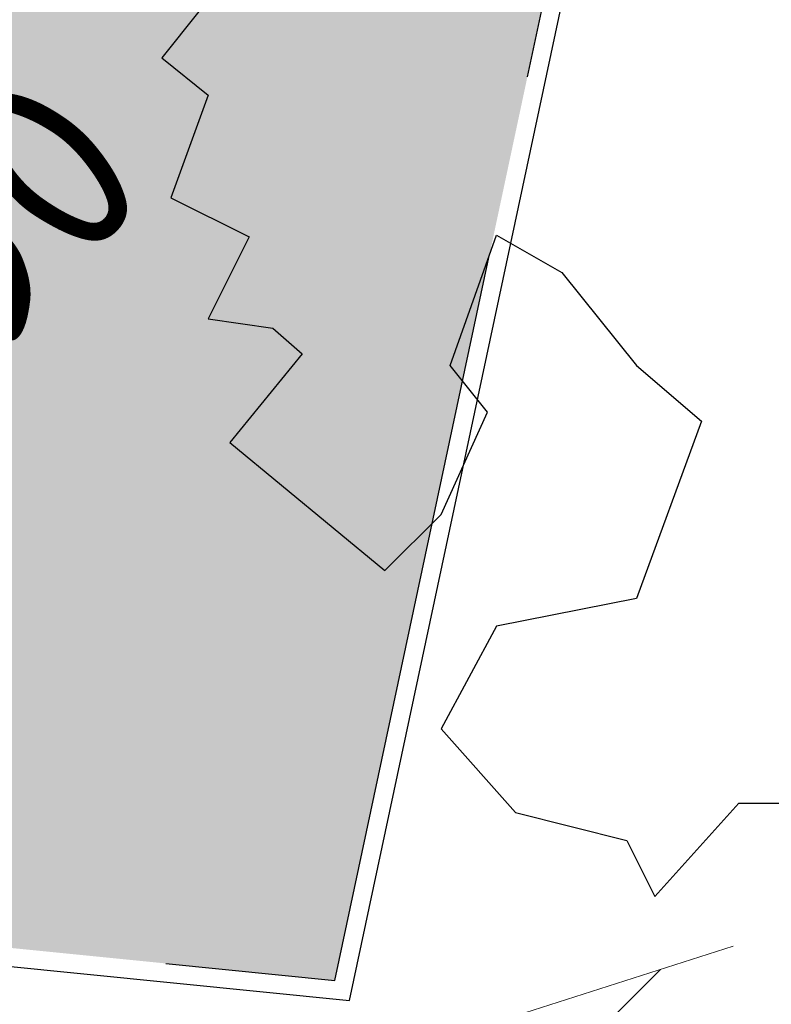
# Model space of a CAD drawing. Header units: metres. Extents: x 174282 to 175177, y 462028 to 462851.
# Tile 53 of 636: x 174580.14 to 174584.21, y 462407.22 to 462412.55. Entities that reach past the tile are written whole.
import ezdxf
from ezdxf.enums import TextEntityAlignment as Align

# ---------------------------------------------------------------- set-up
doc = ezdxf.new("R2010")
doc.units = ezdxf.units.M
doc.linetypes.add('NLCS-HIDDEN', pattern=[4, 2, -2])
doc.linetypes.add('VH-OPSLUITBAND_100X200', pattern=[16, 8, -2, 4, -2])
doc.layers.add('N-WE-GR-BOOM-1E-GROOTTE-S', color=7, linetype='Continuous', lineweight=25, true_color=0x00cc00)
doc.layers.add('N-WE-GR-GRAS_BERM-NECTAR-ONDER-MAAIMES-V', color=7, linetype='Continuous', lineweight=25, true_color=0xc4ff8a)
for name, color, linetype, lineweight in [('N-WE-GW-NAP-T20', 90, 'Continuous', 25), ('N-WE-KL-TRACE_WENSTRACE-A', 1, 'Continuous', 20), ('N-WE-KL-TRACE_WENSTRACE-G', 7, 'NLCS-HIDDEN', 20), ('N-WE-VH-KANTOPSLUITING_ACHTERKANTBAND-G', 50, 'Continuous', 25), ('N-WE-VH-KANTOPSLUITING_OPSLUITBAND_100X200-G', 152, 'VH-OPSLUITBAND_100X200', 25)]:
    doc.layers.add(name, color=color, linetype=linetype, lineweight=lineweight)
doc.styles.add('NLCS-ISO-M500-T20', font='NLCS-ISO.ttf', dxfattribs={"height": 1})

# ---------------------------------------------------------------- blocks, each defined once
blk = doc.blocks.new('SGR-BOOM_1EGROOTTE')
at = {"linetype": 'Continuous', "flags": 128}
blk.add_lwpolyline([(167860.077668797, 467734.7164489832), (167859.8756317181, 467734.4651002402), (167860.126980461, 467734.2630631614), (167859.9249636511, 467733.7078122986), (167860.3487980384, 467733.4959304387), (167860.1270612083, 467733.0523828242), (167860.4786053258, 467733.0031248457), (167860.6371384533, 467732.864022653), (167860.2443994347, 467732.3829941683), (167861.0848543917, 467731.6906366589), (167861.3887363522, 467731.9929163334), (167861.6400345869, 467732.5481704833), (167861.4379639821, 467732.7994922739), (167861.6892521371, 467733.5058761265), (167862.0440918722, 467733.30384595), (167862.4482331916, 467732.7995596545), (167862.7997940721, 467732.4989664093), (167862.4483172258, 467731.5395978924), (167861.6893932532, 467731.3900602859), (167861.3888137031, 467730.8331601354), (167861.7929516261, 467730.3797979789), (167862.3958378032, 467730.2287084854), (167862.4714127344, 467730.0775838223), (167862.5469876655, 467729.9264591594), (167863.0019858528, 467730.4308027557), (167863.6065046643, 467730.4308430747)], dxfattribs=at)

msp = doc.modelspace()

# ---------------------------------------------------------------- hatches: boundary and pattern name
at = {"layer": 'N-WE-GR-GRAS_BERM-NECTAR-ONDER-MAAIMES-V'}
h = msp.add_hatch(color=256, dxfattribs=at)
h.dxf.hatch_style = 1
edge = h.paths.add_edge_path()
edge.add_arc((174545.2341513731, 462437.9265072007), 0.500000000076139, 51.14190794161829, 133.9449492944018)
edge.add_line((174544.8871679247, 462438.2865106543), (174544.0943693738, 462437.5223847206))
edge.add_arc((174545.4823031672, 462436.0823709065), 1.999999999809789, 133.9449492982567, 195.3995304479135)
edge.add_line((174543.5541080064, 462435.5512744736), (174547.1538084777, 462422.4822259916))
edge.add_arc((174547.4430377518, 462422.5618904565), 0.2999999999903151, 195.3995304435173, 354.1133359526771)
edge.add_line((174547.7414557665, 462422.5311221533), (174549.0201430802, 462434.9329542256))
edge.add_arc((174548.0254163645, 462435.0355152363), 0.9999999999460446, 354.1133359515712, 411.1419079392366)
edge.add_line((174548.6528100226, 462435.8142174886), (174545.5478482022, 462438.3158583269))
edge = h.paths.add_edge_path()
edge.add_line((174551.2491636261, 462414.5660556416), (174552.6818988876, 462424.0298688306))
edge.add_arc((174553.0770620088, 462424.0061910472), 0.3958718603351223, -2.927757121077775, 176.5709933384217, ccw=False)
edge.add_arc((174582.2729586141, 462423.7452152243), 28.80154773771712, 179.5210513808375, 198.3396188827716)
edge.add_arc((174555.4106991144, 462414.8346276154), 0.5000000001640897, 197.6724414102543, 229.4695487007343)
edge.add_line((174555.0857730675, 462414.454597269), (174557.5842287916, 462412.3178394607))
edge.add_arc((174557.3892427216, 462412.0898472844), 0.2999999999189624, -99.81814854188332, 49.461898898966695, ccw=False)
edge.add_line((174557.3380862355, 462411.794241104), (174552.484996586, 462412.6340984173))
edge.add_arc((174552.5361530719, 462412.9297045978), 0.2999999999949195, 211.8943372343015, 260.1818514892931, ccw=False)
edge.add_line((174552.2814458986, 462412.7711982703), (174551.2910765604, 462414.362643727))
edge.add_arc((174551.5457837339, 462414.5211500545), 0.3000000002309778, 171.3913108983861, 211.8943372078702, ccw=False)
edge = h.paths.add_edge_path()
edge.add_line((174550.587132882, 462443.1481733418), (174543.4870626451, 462451.9505753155))
edge.add_arc((174547.3788342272, 462455.0897016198), 5.000000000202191, 174.0650632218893, 218.8898558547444, ccw=False)
edge.add_line((174542.4056344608, 462455.606696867), (174542.8085580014, 462459.4825917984))
edge.add_arc((174537.835358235, 462459.9995870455), 5.000000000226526, 354.0650632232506, 416.3154965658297)
edge.add_line((174540.608455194, 462464.1601078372), (174532.8104813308, 462469.3576633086))
edge.add_arc((174532.9768671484, 462469.607294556), 0.2999999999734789, 79.1407004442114, 236.3154965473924, ccw=False)
edge.add_line((174533.0333865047, 462469.901922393), (174537.5634276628, 462469.0329107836))
edge.add_arc((174536.9982340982, 462466.0866324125), 3.000000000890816, 53.14618701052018, 79.14070041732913, ccw=False)
edge.add_arc((174552.7099352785, 462487.0478239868), 23.1959749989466, 233.1461870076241, 251.2106878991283)
edge.add_arc((174544.5945863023, 462463.1945586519), 1.999999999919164, 12.98445058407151, 71.21068790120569, ccw=False)
edge.add_line((174546.5434484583, 462463.6439318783), (174551.2006077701, 462443.4465524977))
edge.add_arc((174550.8595568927, 462443.3679121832), 0.3500000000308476, -141.1101441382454, 12.984450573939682, ccw=False)
edge = h.paths.add_edge_path()
edge.add_line((174541.4398579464, 462443.2272566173), (174540.0966823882, 462443.9203468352))
edge.add_arc((174539.6381239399, 462443.0316825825), 1.000000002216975, 62.7058742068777, 79.40120678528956)
edge.add_line((174539.822054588, 462444.0146218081), (174525.6986390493, 462440.1245095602))
edge.add_line((174525.6986390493, 462440.1245095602), (174525.8742157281, 462439.4870620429))
edge.add_arc((174525.7489984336, 462439.2144439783), 0.2999999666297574, 58.35302477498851, 65.33001856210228, ccw=False)
edge.add_arc((174523.275237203, 462435.2181318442), 5.00000000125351, 36.67378437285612, 58.24869546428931, ccw=False)
edge.add_line((174527.2854822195, 462438.2044230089), (174529.8413330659, 462434.7722076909))
edge.add_line((174529.8413330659, 462434.7722076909), (174532.414519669, 462419.3782981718))
edge.add_arc((174537.3460972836, 462420.2026416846), 4.999999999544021, 189.4896072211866, 222.3143868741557)
edge.add_line((174533.6487868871, 462416.8366506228), (174536.041586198, 462414.2083246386))
edge.add_arc((174536.1894786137, 462414.3429642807), 0.1999999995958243, 222.3143868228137, 279.2963053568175)
edge.add_line((174536.2217866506, 462414.1455910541), (174537.7011983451, 462414.3877560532))
edge.add_line((174537.7011983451, 462414.3877560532), (174545.7373044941, 462416.6011976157))
edge.add_line((174545.7373044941, 462416.6011976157), (174547.4304322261, 462418.0853446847))
edge.add_arc((174547.6941016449, 462417.7845483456), 0.3999999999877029, -13.743846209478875, 131.2368732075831, ccw=False)
edge.add_line((174548.0826486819, 462417.6895157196), (174547.9666485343, 462417.2152416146))
edge.add_line((174547.9666485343, 462417.2152416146), (174548.5595503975, 462417.3785487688))
edge.add_line((174548.5595503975, 462417.3785487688), (174541.4398579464, 462443.2272566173))
edge = h.paths.add_edge_path()
edge.add_line((174539.4098330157, 462461.6532551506), (174540.1268034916, 462449.4887377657))
edge.add_arc((174540.0761624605, 462448.9913088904), 0.5000000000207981, 46.47371317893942, 84.18699790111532, ccw=False)
edge.add_line((174540.4205061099, 462449.3538381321), (174544.7310807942, 462445.2594952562))
edge.add_arc((174543.0093625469, 462443.4468490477), 2.500000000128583, -6.62442071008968, 46.47371317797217, ccw=False)
edge.add_line((174545.4926717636, 462443.1584477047), (174545.3544786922, 462441.9685221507))
edge.add_arc((174544.8578168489, 462442.0262024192), 0.4999999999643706, 242.7058741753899, 353.3755792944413, ccw=False)
edge.add_line((174544.628537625, 462441.581870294), (174540.0966823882, 462443.9203468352))
edge.add_arc((174539.6381239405, 462443.0316825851), 0.9999999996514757, 62.70587417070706, 104.6029055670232)
edge.add_line((174539.3860055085, 462443.9993789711), (174531.1437995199, 462441.8519987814))
edge.add_arc((174530.891681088, 462442.8196951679), 1.000000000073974, 241.1234153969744, 284.60290555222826, ccw=False)
edge.add_line((174530.4087565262, 462441.9440332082), (174523.0662348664, 462445.9934086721))
edge.add_line((174523.0662348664, 462445.9934086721), (174528.3611719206, 462426.7253957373))
edge.add_line((174528.3611719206, 462426.7253957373), (174527.3130961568, 462431.8352129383))
edge.add_line((174527.3130961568, 462431.8352129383), (174525.458224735, 462439.1406153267))
edge.add_arc((174525.7489984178, 462439.2144439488), 0.3000000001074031, 58.43193761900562, 194.2465781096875, ccw=False)
edge.add_arc((174523.27523886, 462435.2181296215), 4.999999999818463, 36.67381614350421, 58.253459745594, ccw=False)
edge.add_line((174527.2854822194, 462438.204423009), (174529.8413330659, 462434.772207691))
edge.add_line((174529.8413330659, 462434.772207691), (174532.414519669, 462419.3782981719))
edge.add_arc((174537.3460972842, 462420.2026416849), 5.000000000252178, 189.4896072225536, 222.3143868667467)
edge.add_line((174533.6487868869, 462416.8366506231), (174536.041586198, 462414.2083246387))
edge.add_arc((174536.1894786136, 462414.3429642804), 0.1999999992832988, 222.3143867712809, 279.2963054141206)
edge.add_line((174536.2217866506, 462414.1455910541), (174544.4776123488, 462415.4969877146))
edge.add_line((174544.4776123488, 462415.4969877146), (174547.4304322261, 462418.0853446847))
edge.add_arc((174547.6941016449, 462417.7845483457), 0.3999999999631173, -13.743846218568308, 131.236873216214, ccw=False)
edge.add_line((174548.0826486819, 462417.6895157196), (174547.1767442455, 462413.9856668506))
edge.add_arc((174543.2912738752, 462414.9359931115), 4.000000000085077, 301.2731890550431, 346.25615378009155, ccw=False)
edge.add_line((174545.3677507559, 462411.5171857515), (174538.2111207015, 462407.1704720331))
edge.add_arc((174536.1346438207, 462410.589279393), 4.000000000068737, 231.7596892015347, 301.2731890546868, ccw=False)
edge.add_line((174533.6587992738, 462407.4475929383), (174535.183343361, 462401.8998527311))
edge.add_line((174535.183343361, 462401.8998527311), (174552.1531450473, 462406.5071715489))
edge.add_arc((174567.2452533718, 462350.9195086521), 57.60000000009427, 84.2953656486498, 105.1897044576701, ccw=False)
edge.add_line((174572.9707068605, 462408.2342465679), (174581.8471720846, 462407.3475324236))
edge.add_line((174581.8471720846, 462407.3475324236), (174588.2739796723, 462437.4740116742))
edge.add_line((174588.2739796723, 462437.4740116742), (174584.7334994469, 462438.1327567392))
edge.add_arc((174494.4252776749, 462426.4793014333), 91.0570037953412, 7.222825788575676, 7.352867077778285, ccw=False)
edge.add_arc((174285.7075657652, 462400.0276412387), 301.4442030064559, 7.0862782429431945, 7.222825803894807, ccw=False)
edge.add_arc((174579.863561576, 462436.6022445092), 5.023136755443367, 5.007509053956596, 7.006190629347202, ccw=False)
edge.add_arc((174139.7178435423, 462397.4088790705), 446.9104171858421, 4.963180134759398, 5.087647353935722, ccw=False)
edge.add_arc((174495.8618035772, 462428.3368312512), 89.42606998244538, 4.180695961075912, 4.963180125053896, ccw=False)
edge.add_arc((174594.3557659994, 462435.5364131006), 9.330674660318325, 184.1806959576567, 186.8977991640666)
edge.add_arc((174125.3297879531, 462379.0162685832), 463.088520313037, 6.772055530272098, 6.870782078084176, ccw=False)
edge.add_arc((174222.3419163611, 462390.3627618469), 365.4152980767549, 6.746923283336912, 6.799072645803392, ccw=False)
edge.add_arc((173850.0782839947, 462346.3227277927), 740.274920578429, 6.710288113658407, 6.746923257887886, ccw=False)
edge.add_arc((174580.8541123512, 462432.3021904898), 4.458517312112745, 0.6286160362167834, 6.710288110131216, ccw=False)
edge.add_arc((174579.4262275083, 462432.2865239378), 5.886488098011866, -4.663636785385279, 0.6286160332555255, ccw=False)
edge.add_arc((174577.5969140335, 462432.435752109), 7.721878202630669, 351.31915493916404, 355.3363632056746, ccw=False)
edge.add_arc((174579.6455379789, 462432.1229694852), 5.649514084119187, 346.6222375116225, 351.3191549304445, ccw=False)
edge.add_arc((123232.9284058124, 474643.578768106), 52784.48062062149, 346.6214618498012, 346.62223751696, ccw=False)
edge.add_arc((157323.1515707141, 466535.6350160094), 17743.33241854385, 346.6200695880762, 346.6214620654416, ccw=False)
edge.add_line((174584.8766336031, 462429.7011188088), (174584.5873511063, 462428.4849485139))
edge.add_arc((176532.6255951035, 461965.1309514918), 2002.386058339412, 166.6204355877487, 166.6631776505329)
edge.add_arc((168218.8743555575, 463937.8011602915), 6542.19633656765, 346.63526553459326, 346.6483477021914, ccw=False)
edge.add_arc((173981.19539988, 462568.77010176), 619.4782226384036, 346.60817536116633, 346.6352655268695, ccw=False)
edge.add_arc((174190.4281524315, 462518.9553771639), 404.3971878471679, 346.5746420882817, 346.6081753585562, ccw=False)
edge.add_arc((174567.033430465, 462429.0591884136), 17.21136657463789, 346.1002660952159, 346.5746420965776, ccw=False)
edge.add_arc((174496.9775801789, 462446.3959132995), 89.38050256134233, 345.8921008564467, 346.10026611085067, ccw=False)
edge.add_arc((174446.8588524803, 462458.9922134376), 141.0579022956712, 345.56095787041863, 345.8921008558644, ccw=False)
edge.add_arc((173585.3563143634, 462680.8143188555), 1030.659874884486, 345.4384521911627, 345.5609578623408, ccw=False)
edge.add_arc((160080.1993449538, 466188.9673971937), 14984.02516034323, 345.4359098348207, 345.43845219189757, ccw=False)
edge.add_arc((166389.855084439, 464549.6473546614), 8464.889807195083, 345.4325346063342, 345.4359098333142, ccw=False)
edge.add_arc((173184.7645347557, 462783.8255942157), 1444.282929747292, 345.38128449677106, 345.4325345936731, ccw=False)
edge.add_arc((174796.5447620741, 462362.8608925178), 221.5648215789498, 165.2398709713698, 165.5778528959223)
edge.add_arc((185568.6729475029, 459644.9069982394), 11331.28888895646, 165.8339578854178, 165.8403118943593)
edge.add_arc((174843.8199463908, 462350.6845570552), 270.380061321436, 165.8403119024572, 165.9901149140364)
edge.add_arc((174118.3929486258, 462531.6867637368), 477.2870624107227, 345.87736448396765, 345.9901148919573, ccw=False)
edge.add_arc((174572.8220034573, 462417.3512001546), 8.695142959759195, 341.42941602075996, 345.8773644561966, ccw=False)
edge.add_arc((174571.1127442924, 462417.9254526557), 10.49828821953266, 337.3816059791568, 341.4294160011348, ccw=False)
edge.add_arc((174575.4026073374, 462416.1381389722), 5.850986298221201, 331.58830084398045, 337.38160596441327, ccw=False)
edge.add_arc((174577.4578097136, 462415.0263527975), 3.514337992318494, 322.37020783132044, 331.58830084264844, ccw=False)
edge.add_arc((174576.0723104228, 462415.8554088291), 5.121302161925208, 321.0209260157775, 324.4889427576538, ccw=False)
edge.add_arc((174573.354024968, 462418.0549896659), 8.618048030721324, 318.80818228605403, 321.0209259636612, ccw=False)
edge.add_arc((174530.7646018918, 462455.3284692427), 65.21461363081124, 318.0038422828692, 318.80818221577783, ccw=False)
edge.add_arc((174569.2046773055, 462420.7215373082), 13.49151303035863, 315.3580223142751, 318.0038422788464, ccw=False)
edge.add_arc((174560.471251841, 462429.3464945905), 25.76598281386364, 313.4435512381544, 315.35802230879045, ccw=False)
edge.add_arc((174575.4457815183, 462413.5354646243), 3.989270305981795, 304.03003057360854, 313.44355122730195, ccw=False)
edge.add_arc((174574.5625599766, 462414.8434151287), 5.567501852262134, 296.0642217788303, 304.030030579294, ccw=False)
edge.add_arc((174575.1174929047, 462413.7088633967), 4.304506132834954, 286.1543949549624, 296.0642217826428, ccw=False)
edge.add_arc((174574.1765331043, 462416.9573170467), 7.686496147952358, 278.74257405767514, 286.1543949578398, ccw=False)
edge.add_arc((174572.9511915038, 462424.9253577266), 15.74820405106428, 274.58724143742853, 278.7425740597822, ccw=False)
edge.add_arc((174573.8153613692, 462414.1547348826), 4.942968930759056, 267.16669716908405, 274.58724142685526, ccw=False)
edge.add_arc((174574.4518685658, 462427.0158537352), 17.81982877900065, 264.9244824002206, 267.16669716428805, ccw=False)
edge.add_arc((174573.3119835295, 462414.1817583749), 4.935212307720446, 260.66312029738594, 264.9244824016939, ccw=False)
edge.add_arc((174574.5894329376, 462421.9513151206), 12.8090861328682, 257.493590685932, 260.6631203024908, ccw=False)
edge.add_arc((174569.1434365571, 462397.3990108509), 12.33996000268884, 77.49359068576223, 80.72282114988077)
edge.add_arc((174561.8523624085, 462352.7636040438), 57.56693539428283, 80.72282115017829, 81.78133052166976)
edge.add_arc((174566.6095240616, 462385.699993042), 24.28876977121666, 81.78133052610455, 83.41095261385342)
edge.add_arc((174565.7447659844, 462378.2135734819), 31.82496804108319, 83.41095260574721, 84.8089557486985)
edge.add_arc((174567.1182063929, 462393.3313227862), 16.64495873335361, 84.80895573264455, 86.74208400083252)
edge.add_arc((174566.852162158, 462388.657543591), 21.32630378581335, 86.74208399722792, 88.94698017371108)
edge.add_arc((174567.6199072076, 462430.4265557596), 20.44976364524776, 266.69531885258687, 268.9469801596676, ccw=False)
edge.add_arc((174569.813499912, 462468.4163639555), 58.50284992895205, 266.25615973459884, 266.69531886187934, ccw=False)
edge.add_arc((174556.3791782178, 462263.1100247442), 147.2425605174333, 86.25615975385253, 86.53297680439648)
edge.add_arc((174564.2445603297, 462392.9340857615), 17.18045591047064, 86.53297681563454, 88.35531424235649)
edge.add_arc((174565.1977252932, 462426.1302924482), 16.0294321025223, 266.468676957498, 268.35531421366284, ccw=False)
edge.add_arc((174564.3244577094, 462411.979455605), 1.851675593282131, 254.6147470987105, 266.468676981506, ccw=False)
edge.add_arc((174565.4578119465, 462416.0982126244), 6.123519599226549, 248.1044160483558, 254.6147471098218, ccw=False)
edge.add_arc((174565.1311135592, 462415.285343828), 5.247455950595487, 242.2302762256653, 248.1044160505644, ccw=False)
edge.add_arc((174563.893572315, 462412.9351285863), 2.591327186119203, 233.8674528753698, 242.2302762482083, ccw=False)
edge.add_arc((174565.8514585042, 462415.6168594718), 5.911718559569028, 228.6153345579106, 233.8674528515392, ccw=False)
edge.add_arc((174574.0576269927, 462424.9299540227), 18.32441090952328, 225.6328834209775, 228.6153345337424, ccw=False)
edge.add_arc((174581.0696702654, 462432.098642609), 28.35231432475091, 223.8805823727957, 225.6328834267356, ccw=False)
edge.add_arc((174565.4395551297, 462417.067645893), 6.667495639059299, 220.2666782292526, 223.8805823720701, ccw=False)
edge.add_arc((174565.2223445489, 462416.8836549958), 6.38283252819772, 214.6373275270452, 220.2666782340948, ccw=False)
edge.add_arc((174566.3889744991, 462417.6895813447), 7.800768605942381, 209.5456070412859, 214.6373275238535, ccw=False)
edge.add_arc((174573.677137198, 462421.8206871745), 16.17831901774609, 207.4325088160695, 209.5456070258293, ccw=False)
edge.add_arc((174563.5224307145, 462416.54967542), 4.737094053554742, 203.5268905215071, 207.4325087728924, ccw=False)
edge.add_arc((174576.6667311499, 462422.2723167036), 19.07310665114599, 201.9398052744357, 203.5268904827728, ccw=False)
edge.add_arc((174574.02641903, 462421.2087867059), 16.22664496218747, 200.2191274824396, 201.9398052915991, ccw=False)
edge.add_arc((174597.2235384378, 462429.7524583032), 40.9470954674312, 199.2940358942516, 200.2191275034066, ccw=False)
edge.add_arc((174592.3775306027, 462428.055976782), 35.81271707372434, 198.3048523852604, 199.2940359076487, ccw=False)
edge.add_arc((174591.5459683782, 462427.7808857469), 34.93683419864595, 196.9527348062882, 198.3048523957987, ccw=False)
edge.add_arc((174615.7884566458, 462435.1706959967), 60.2806210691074, 195.9233847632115, 196.9527348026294, ccw=False)
edge.add_arc((174596.6157401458, 462429.700742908), 40.34288185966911, 194.5271557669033, 195.9233847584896, ccw=False)
edge.add_arc((174583.1683447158, 462426.216209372), 26.4513586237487, 192.8028206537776, 194.5271557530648, ccw=False)
edge.add_arc((174573.3826115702, 462423.9924387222), 16.41613420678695, 191.1213217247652, 192.8028206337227, ccw=False)
edge.add_arc((174600.2572203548, 462429.2754140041), 43.80508134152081, 190.0919790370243, 191.1213217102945, ccw=False)
edge.add_arc((174586.4585521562, 462426.8194897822), 29.78956109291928, 187.8036606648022, 190.091979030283, ccw=False)
edge.add_arc((174584.4674667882, 462426.546615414), 27.77986425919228, 185.434003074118, 187.8036606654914, ccw=False)
edge.add_arc((174571.908210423, 462425.3518956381), 15.16391103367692, 183.6950887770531, 185.4340030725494, ccw=False)
edge.add_line((174556.7758229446, 462424.3746305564), (174556.7632060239, 462424.5949018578))
edge.add_arc((174558.7607123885, 462424.6947433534), 2.000000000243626, 105.66227903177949, 182.8614374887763, ccw=False)
edge.add_line((174558.2207791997, 462426.6204827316), (174559.4645162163, 462426.9691980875))
edge.add_line((174559.4645162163, 462426.9691980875), (174548.1803850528, 462467.6780261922))
edge.add_arc((174546.5194067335, 462474.7216052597), 7.23677103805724, 273.9861779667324, 283.26877011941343, ccw=False)
edge.add_arc((174546.8837696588, 462469.5302860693), 2.032683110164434, 256.50449422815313, 273.91281581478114, ccw=False)
edge.add_arc((174551.3422598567, 462488.107996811), 21.13790415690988, 252.26386427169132, 256.5047113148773, ccw=False)
edge.add_arc((174546.7315134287, 462473.6803549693), 5.991426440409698, 244.332162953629, 252.2298939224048, ccw=False)
edge.add_arc((174559.7256786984, 462500.7192156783), 35.99056508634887, 241.7750086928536, 244.3322645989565, ccw=False)
edge.add_arc((174548.6340212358, 462480.0550096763), 12.53775555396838, 237.44734885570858, 241.775008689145, ccw=False)
edge.add_arc((174562.9537480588, 462502.4820338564), 39.14651327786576, 235.35183832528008, 237.4434672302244, ccw=False)
edge.add_arc((174551.6985307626, 462486.1913166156), 19.34582211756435, 232.3974097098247, 235.34399805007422, ccw=False)
edge.add_arc((174546.1906756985, 462479.0398959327), 10.31923443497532, 227.0657939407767, 232.39743023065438, ccw=False)
edge.add_arc((174534.9006383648, 462466.9108253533), 6.251200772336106, 47.02883357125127, 53.93598719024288)
edge.add_arc((174532.9651632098, 462464.2545384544), 9.537828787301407, 53.93097660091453, 57.25619985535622)
edge.add_arc((174526.2621047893, 462453.8401820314), 21.92289241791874, 57.24320327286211, 59.4173852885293)
edge.add_arc((174532.4532765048, 462464.3161252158), 9.754244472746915, 59.41741513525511, 62.84456441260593)
edge.add_arc((174533.585856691, 462466.5241104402), 7.272725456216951, 62.84456447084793, 66.76532983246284)
edge.add_arc((174535.4414839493, 462470.8564236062), 2.559738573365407, 66.67671364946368, 77.3226329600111)
edge.add_arc((174533.101054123, 462460.4525652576), 13.22359717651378, 77.32205318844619, 81.94015511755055)
edge.add_arc((174533.8375306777, 462465.6534463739), 7.970830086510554, 81.94015511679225, 87.8531325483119)
edge.add_arc((174534.0238560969, 462470.6237874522), 2.996997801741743, 87.85313254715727, 97.50331431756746)
edge.add_arc((174534.0865323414, 462470.1479268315), 3.476968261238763, 97.5033143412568, 109.5776031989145)
edge.add_arc((174536.7138045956, 462462.7605525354), 11.31762247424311, 109.5776031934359, 116.2614530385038)
edge.add_arc((174549.2552226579, 462437.3418827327), 39.66186248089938, 116.2614530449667, 118.0612925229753)
edge.add_arc((174532.3446415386, 462469.0557775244), 3.721095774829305, 118.0006679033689, 123.9801922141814)
edge.add_arc((174543.9328041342, 462451.8539645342), 24.46206679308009, 123.9686235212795, 126.3549404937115)
edge.add_arc((174507.5562676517, 462501.2883644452), 36.9139247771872, 304.40940450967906, 306.34284983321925, ccw=False)
edge.add_arc((174488.2469933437, 462529.4788880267), 71.0834096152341, 303.92031807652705, 304.40941956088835, ccw=False)
edge.add_arc((174439.580984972, 462601.8461009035), 158.2923189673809, 303.5913480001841, 303.92031807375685, ccw=False)
edge.add_arc((174521.3658622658, 462478.7152859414), 10.47498710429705, 297.79061915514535, 303.5742259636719, ccw=False)
edge.add_arc((174522.040215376, 462477.4390000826), 9.031499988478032, 291.6662166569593, 297.78101691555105, ccw=False)
edge.add_arc((174524.2694551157, 462471.8275314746), 2.993446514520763, 279.7971504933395, 291.6662711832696, ccw=False)
edge.add_arc((174524.2250063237, 462472.0856981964), 3.255411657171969, 268.4020308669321, 279.79487638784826, ccw=False)
edge.add_arc((174524.3197733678, 462475.3994336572), 6.570501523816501, 260.8196469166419, 268.3817767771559, ccw=False)
edge.add_arc((174523.9250343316, 462472.9500653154), 4.089529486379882, 251.31251916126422, 260.80429201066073, ccw=False)
edge.add_arc((174560.4866038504, 462581.04454776), 118.1998511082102, 250.9794269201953, 251.31255197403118, ccw=False)
edge.add_arc((174484.4311953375, 462360.4209803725), 115.1650641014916, 70.97942692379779, 71.31691919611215)
edge.add_arc((174425.2632513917, 462185.4466975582), 299.8725226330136, 71.31691922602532, 71.51058172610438)
edge.add_arc((174516.2313746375, 462457.5072598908), 13.0064419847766, 71.48467936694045, 72.42747068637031)
edge.add_arc((174519.6313844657, 462468.2564976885), 1.732309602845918, 72.29574057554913, 83.8955300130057)
edge.add_arc((174515.6811389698, 462431.4218781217), 38.77814112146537, 83.87958427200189, 86.29119041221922)
edge.add_arc((174512.832015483, 462387.468457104), 82.82380746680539, 86.29119261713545, 87.2024648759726)
edge.add_line((174516.8743805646, 462470.1935582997), (174516.6323216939, 462469.4060991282))
edge.add_line((174516.6323216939, 462469.4060991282), (174520.689550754, 462454.6420441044))
edge.add_line((174520.689550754, 462454.6420441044), (174517.5841720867, 462468.3159877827))
edge.add_arc((174518.071756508, 462468.4267191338), 0.5000000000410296, 53.62289945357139, 192.7949590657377, ccw=False)
edge.add_line((174518.3683050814, 462468.8292845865), (174522.4241094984, 462465.8415890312))
edge.add_arc((174520.3482694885, 462463.0236308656), 3.499999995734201, 30.714143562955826, 53.622899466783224, ccw=False)
edge.add_line((174523.3573112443, 462464.8112739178), (174523.5928044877, 462464.4148810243))
edge.add_line((174523.5928044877, 462464.4148810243), (174539.4098330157, 462461.6532551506))
at = {"layer": 'N-WE-KL-TRACE_WENSTRACE-A'}
h = msp.add_hatch(dxfattribs=at)
h.set_pattern_fill('AKL-WENSTRACE', color=256, scale=5, pattern_type=2)
h.set_pattern_definition([(45, (7036.025870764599, -5459.313215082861), (-0.4419417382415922, 0.4419417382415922), [])])
edge = h.paths.add_edge_path()
edge.add_arc((174871.640041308, 462346.1759887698), 277.7267564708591, 167.4909955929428, 170.0783668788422)
edge.add_line((174598.0668715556, 462394.0285963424), (174597.8977231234, 462393.0405319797))
edge.add_arc((174837.8543264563, 462352.4704602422), 243.362080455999, 170.4036096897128, 170.6915752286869)
edge.add_line((174597.6968516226, 462391.8340155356), (174598.7008328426, 462391.7765815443))
edge.add_arc((174850.6854382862, 462350.1896270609), 255.3932578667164, 167.5467652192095, 170.6285132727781, ccw=False)
edge.add_line((174601.3009857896, 462405.263314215), (174631.1794015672, 462402.8880249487))
edge.add_line((174631.1794015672, 462402.8880249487), (174631.1794015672, 462418.5060067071))
edge.add_line((174631.1794015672, 462418.5060067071), (174648.2794015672, 462418.5060067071))
edge.add_line((174648.2794015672, 462418.5060067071), (174648.2794015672, 462426.8823444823))
edge.add_line((174648.2794015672, 462426.8823444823), (174677.4794015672, 462426.8823444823))
edge.add_line((174677.4794015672, 462426.8823444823), (174677.4794015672, 462440.7908352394))
edge.add_line((174677.4794015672, 462440.7908352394), (174695.6675709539, 462440.7908352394))
edge.add_line((174695.6675709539, 462440.7908352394), (174695.6675708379, 462428.3020516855))
edge.add_line((174695.6675708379, 462428.3020516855), (174696.6675708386, 462428.3819349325))
edge.add_line((174696.6675708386, 462428.3819349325), (174696.6675710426, 462450.3258998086))
edge.add_arc((174666.9675710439, 462450.3259000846), 29.69999999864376, 359.9999994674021, 370.5157417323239)
edge.add_line((174696.1687536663, 462455.7463182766), (174694.6737609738, 462463.8002272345))
edge.add_line((174694.6737609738, 462463.8002272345), (174693.7024938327, 462463.5534103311))
edge.add_line((174693.7024938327, 462463.5534103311), (174695.1855488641, 462455.5638126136))
edge.add_arc((174666.9675710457, 462450.3259000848), 28.69999999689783, -5.329113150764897e-07, 10.515741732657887, ccw=False)
edge.add_line((174695.6675710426, 462450.3258998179), (174695.6675709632, 462441.7908352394))
edge.add_line((174695.6675709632, 462441.7908352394), (174683.5675710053, 462441.7908352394))
edge.add_line((174683.5675710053, 462441.7908352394), (174683.5675710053, 462474.9004003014))
edge.add_line((174683.5675710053, 462474.9004003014), (174632.8224872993, 462474.9003244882))
edge.add_line((174632.8224872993, 462474.9003244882), (174610.4028021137, 462476.682655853))
edge.add_line((174610.4028021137, 462476.682655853), (174610.2317172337, 462475.6931018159))
edge.add_line((174610.2317172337, 462475.6931018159), (174632.7828014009, 462473.900324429))
edge.add_line((174632.7828014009, 462473.900324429), (174682.567570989, 462473.9003988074))
edge.add_line((174682.567570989, 462473.9003988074), (174682.5675710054, 462441.7908352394))
edge.add_line((174682.5675710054, 462441.7908352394), (174676.4794015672, 462441.7908352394))
edge.add_line((174676.4794015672, 462441.7908352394), (174676.4794015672, 462427.8823444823))
edge.add_line((174676.4794015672, 462427.8823444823), (174647.2794015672, 462427.8823444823))
edge.add_line((174647.2794015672, 462427.8823444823), (174647.2794015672, 462419.5060067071))
edge.add_line((174647.2794015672, 462419.5060067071), (174630.1794015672, 462419.5060067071))
edge.add_line((174630.1794015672, 462419.5060067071), (174630.1794015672, 462403.9706784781))
edge.add_line((174630.1794015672, 462403.9706784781), (174602.9529161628, 462406.1351432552))
edge.add_line((174602.9529161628, 462406.1351432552), (174605.0146463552, 462432.069345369))
edge.add_line((174605.0146463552, 462432.069345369), (174607.7423055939, 462444.6928849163))
edge.add_line((174607.7423055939, 462444.6928849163), (174610.2027191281, 462475.6420663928))
edge.add_line((174610.2027191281, 462475.6420663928), (174610.3906909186, 462476.6836186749))
edge.add_line((174610.3906909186, 462476.6836186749), (174610.0917890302, 462494.1507060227))
edge.add_line((174610.0917890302, 462494.1507060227), (174594.573118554, 462493.9402302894))
edge.add_line((174594.573118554, 462493.9402302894), (174593.9422332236, 462530.8076091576))
edge.add_line((174593.9422332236, 462530.8076091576), (174592.9444635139, 462530.6687209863))
edge.add_line((174592.9444635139, 462530.6687209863), (174593.5903141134, 462492.9268087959))
edge.add_line((174593.5903141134, 462492.9268087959), (174609.1089845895, 462493.1372845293))
edge.add_line((174609.1089845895, 462493.1372845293), (174609.3713832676, 462477.8033545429))
edge.add_line((174609.3713832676, 462477.8033545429), (174606.8246991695, 462445.7689882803))
edge.add_line((174606.8246991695, 462445.7689882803), (174581.0353072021, 462447.8192062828))
edge.add_line((174581.0353072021, 462447.8192062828), (174581.09273299, 462446.81148599))
edge.add_line((174581.09273299, 462446.81148599), (174606.7365046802, 462444.7728445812))
edge.add_line((174606.7365046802, 462444.7728445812), (174604.0577947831, 462432.3758413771))
edge.add_line((174604.0577947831, 462432.3758413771), (174601.9778609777, 462406.2126586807))
edge.add_line((174601.9778609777, 462406.2126586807), (174600.5059680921, 462406.3296719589))
h = msp.add_hatch(dxfattribs=at)
h.set_pattern_fill('AKL-WENSTRACE', color=256, scale=5, pattern_type=2)
h.set_pattern_definition([(45, (6970.009773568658, -5460.527628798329), (-0.4419417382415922, 0.4419417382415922), [])])
edge = h.paths.add_edge_path()
edge.add_line((174534.8943379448, 462401.4592571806), (174535.152365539, 462400.4931196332))
edge.add_line((174535.152365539, 462400.4931196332), (174553.1706120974, 462405.305275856))
edge.add_arc((174568.0964927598, 462341.2435092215), 65.7775938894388, 89.16741981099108, 103.11547503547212, ccw=False)
edge.add_line((174569.0522908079, 462407.0141585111), (174582.4406517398, 462405.9835796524))
edge.add_line((174582.4406517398, 462405.9835796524), (174587.3832373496, 462407.5615389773))
edge.add_line((174587.3832373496, 462407.5615389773), (174600.3372376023, 462405.3440097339))
edge.add_line((174600.3372376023, 462405.3440097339), (174600.5059680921, 462406.3296719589))
edge.add_line((174600.5059680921, 462406.3296719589), (174587.3115060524, 462408.5883646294))
edge.add_line((174587.3115060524, 462408.5883646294), (174582.322619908, 462406.9956234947))
edge.add_line((174582.322619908, 462406.9956234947), (174569.0980921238, 462408.0135911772))
edge.add_arc((174568.0964927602, 462341.2435092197), 66.77759389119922, 89.14058646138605, 103.1292870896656)
edge.add_line((174552.9280202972, 462406.2755358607), (174534.8943379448, 462401.4592571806))

# ---------------------------------------------------------------- linework, layer by layer
at = {"layer": 'N-WE-KL-TRACE_WENSTRACE-G', "flags": 128}
msp.add_lwpolyline([(174534.8943379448, 462401.4592571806), (174552.9280202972, 462406.2755358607, -0.06111313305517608), (174569.0980921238, 462408.0135911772), (174582.322619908, 462406.9956234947), (174587.3115060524, 462408.5883646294), (174600.5059680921, 462406.3296719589)], format="xyb", dxfattribs=at)
at = {"layer": 'N-WE-VH-KANTOPSLUITING_ACHTERKANTBAND-G'}
for p, q in [((174581.926297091, 462407.2391305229), (174588.7845378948, 462439.3880079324)), ((174572.9607668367, 462408.1347418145), (174581.926297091, 462407.2391305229))]:
    msp.add_line(p, q, dxfattribs=at)
at = {"layer": 'N-WE-VH-KANTOPSLUITING_OPSLUITBAND_100X200-G', "ltscale": 0.5}
for p, q in [((174581.8471720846, 462407.3475324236), (174588.6867384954, 462439.4088712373)), ((174572.9707068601, 462408.2342465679), (174581.8471720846, 462407.3475324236))]:
    msp.add_line(p, q, dxfattribs=at)

# ---------------------------------------------------------------- block references
at = {"layer": 'N-WE-GR-BOOM-1E-GROOTTE-S'}
msp.add_blockref('SGR-BOOM_1EGROOTTE', (6721.033784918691, -5322.124559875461), dxfattribs=at)

# ---------------------------------------------------------------- texts
at = {"layer": 'N-WE-GW-NAP-T20', "style": 'NLCS-ISO-M500-T20'}
msp.add_text('+16.90', height=1, rotation=47.11174516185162, dxfattribs=at).set_placement((174578.9856000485, 462411.0628687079), align=Align.TOP_CENTER)

doc.saveas('drawing.dxf')
